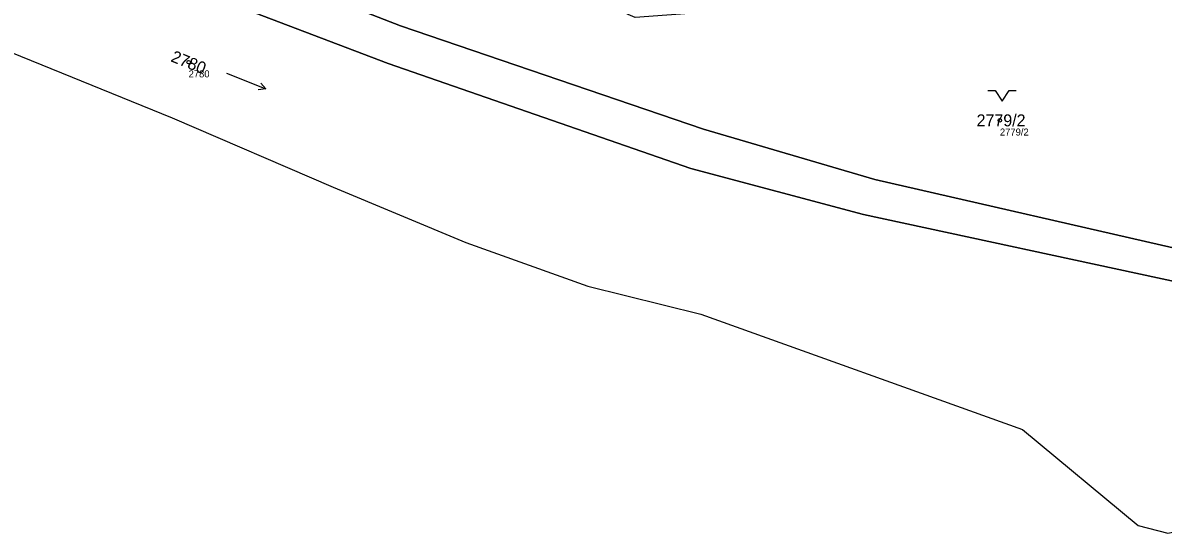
# Model space of a CAD drawing. Extents: x -751550 to -746116, y -1055108 to -1050700.
# Drawn here: x -747463.2 to -747301.2, y -1053963.8 to -1053891.3 of the extents above; entities that cross this region are included whole.
import ezdxf

# ---------------------------------------------------------------- set-up
doc = ezdxf.new("R2010")
doc.units = 0
for name, color, linetype in [('Definiční body', 7, 'Continuous'), ('Hranice parcel', 7, 'Continuous'), ('Parcelní čísla', 7, 'Continuous'), ('Polygon ku', 7, 'Continuous'), ('Polygon parcely', 7, 'Continuous'), ('Značky kultur', 7, 'Continuous')]:
    doc.layers.add(name, color=color, linetype=linetype)

msp = doc.modelspace()

# ---------------------------------------------------------------- linework, layer by layer
at = {"layer": 'Definiční body'}
for centre in [(-747439.61, -1053896.86), (-747324.36, -1053905.13)]:
    msp.add_circle(centre, 0.25, dxfattribs=at)
at = {"layer": 'Hranice parcel'}
msp.add_line((-747366.84, -1053932.67), (-747321.13, -1053949.1), dxfattribs=at)
for points in [[(-747298.87, -1053928.16), (-747343.72, -1053918.5), (-747368.25, -1053911.99), (-747411.24, -1053897.04), (-747437.31, -1053887.1), (-747475.78, -1053872.19), (-747501.7, -1053863.59), (-747558.17, -1053842.26), (-747616.09, -1053826.87), (-747678.99, -1053811.96), (-747728.69, -1053800.3), (-747765.23, -1053793.39), (-747809.85, -1053786.91), (-747842.63, -1053787.61)], [(-747556.35, -1053835.92), (-747499.7, -1053856.62), (-747474, -1053866.62), (-747435.52, -1053881.53), (-747409.53, -1053891.71), (-747366.45, -1053906.37), (-747342.13, -1053913.55), (-747297.47, -1053923.78), (-747298.87, -1053928.16)], [(-747567.05, -1053857.41), (-747515, -1053874.99), (-747441.92, -1053904.79)], [(-747441.92, -1053904.79), (-747419.07, -1053914.61), (-747400.23, -1053922.51), (-747382.89, -1053928.7), (-747366.84, -1053932.67)], [(-747321.13, -1053949.1), (-747304.71, -1053962.71), (-747300.5, -1053963.83), (-747278.9, -1053959.5)]]:
    msp.add_lwpolyline(points, dxfattribs=at)
at = {"layer": 'Polygon ku'}
msp.add_lwpolyline([(-747741.74, -1053818.38), (-747671.26, -1053833.28), (-747629.11, -1053840.13), (-747585.27, -1053854.19), (-747567.05, -1053857.41), (-747515, -1053874.99), (-747441.92, -1053904.79), (-747419.07, -1053914.61), (-747400.23, -1053922.51), (-747382.89, -1053928.7), (-747366.84, -1053932.67), (-747321.13, -1053949.1), (-747304.71, -1053962.71), (-747300.5, -1053963.83)], dxfattribs=at)
at = {"layer": 'Polygon parcely'}
for points in [[(-747765.23, -1053793.39), (-747728.69, -1053800.3), (-747678.99, -1053811.96), (-747616.09, -1053826.87), (-747558.17, -1053842.26), (-747501.7, -1053863.59), (-747475.78, -1053872.19), (-747437.31, -1053887.1), (-747411.24, -1053897.04), (-747368.25, -1053911.99), (-747343.72, -1053918.5), (-747298.87, -1053928.16), (-747297.47, -1053923.78), (-747342.13, -1053913.55), (-747366.45, -1053906.37), (-747409.53, -1053891.71), (-747435.52, -1053881.53), (-747474, -1053866.62), (-747499.7, -1053856.62), (-747556.35, -1053835.92), (-747614.63, -1053821.77), (-747677.63, -1053805.81), (-747727.45, -1053794.74), (-747754.33, -1053789.83)], [(-747298.87, -1053928.16), (-747343.72, -1053918.5), (-747368.25, -1053911.99), (-747411.24, -1053897.04), (-747437.31, -1053887.1), (-747475.78, -1053872.19), (-747501.7, -1053863.59), (-747558.17, -1053842.26), (-747616.09, -1053826.87), (-747678.99, -1053811.96), (-747728.69, -1053800.3), (-747765.23, -1053793.39)], [(-747741.74, -1053818.38), (-747671.26, -1053833.28), (-747629.11, -1053840.13), (-747585.27, -1053854.19), (-747567.05, -1053857.41), (-747515, -1053874.99), (-747441.92, -1053904.79), (-747419.07, -1053914.61), (-747400.23, -1053922.51), (-747382.89, -1053928.7), (-747366.84, -1053932.67), (-747321.13, -1053949.1), (-747304.71, -1053962.71), (-747300.5, -1053963.83)]]:
    msp.add_lwpolyline(points, dxfattribs=at)
msp.add_lwpolyline([(-747435.52, -1053881.53), (-747409.53, -1053891.71), (-747366.45, -1053906.37), (-747342.13, -1053913.55), (-747297.47, -1053923.78), (-747298.87, -1053928.16), (-747279.6, -1053940.12), (-747239.51, -1053940.07), (-747250.42, -1053916.52), (-747273.12, -1053867.53), (-747337.53, -1053888.08), (-747356.92, -1053889.06), (-747376.16, -1053890.5), (-747400.82, -1053879.78), (-747404.14, -1053878.33), (-747427.67, -1053868.11), (-747428.38, -1053866.4), (-747427.76, -1053870.07), (-747427.3, -1053872.78), (-747493.87, -1053853.46), (-747495.8, -1053852.9), (-747556.35, -1053835.92), (-747499.7, -1053856.62), (-747474, -1053866.62)], close=True, dxfattribs=at)
at = {"layer": 'Značky kultur'}
for p, q in [((-747434.21, -1053898.42), (-747428.65, -1053900.67)), ((-747428.65, -1053900.67), (-747429.36, -1053899.84)), ((-747428.65, -1053900.67), (-747429.74, -1053900.77)), ((-747326.05, -1053900.88), (-747325.05, -1053900.88)), ((-747325.05, -1053900.88), (-747324.05, -1053902.38)), ((-747324.05, -1053902.38), (-747323.05, -1053900.88)), ((-747323.05, -1053900.88), (-747322.05, -1053900.88))]:
    msp.add_line(p, q, dxfattribs=at)

# ---------------------------------------------------------------- texts
at = {"layer": 'Definiční body'}
for s, p in [('2780', (-747439.61, -1053899.02)), ('2779/2', (-747324.36, -1053907.29))]:
    msp.add_text(s, height=1, dxfattribs=at).set_placement(p)
at = {"layer": 'Parcelní čísla'}
msp.add_text('2780', height=1.7, rotation=338, dxfattribs=at).set_placement((-747442.25, -1053896.71))
msp.add_text('2779/2', height=1.7, dxfattribs=at).set_placement((-747327.67, -1053905.98))

doc.saveas('drawing.dxf')
